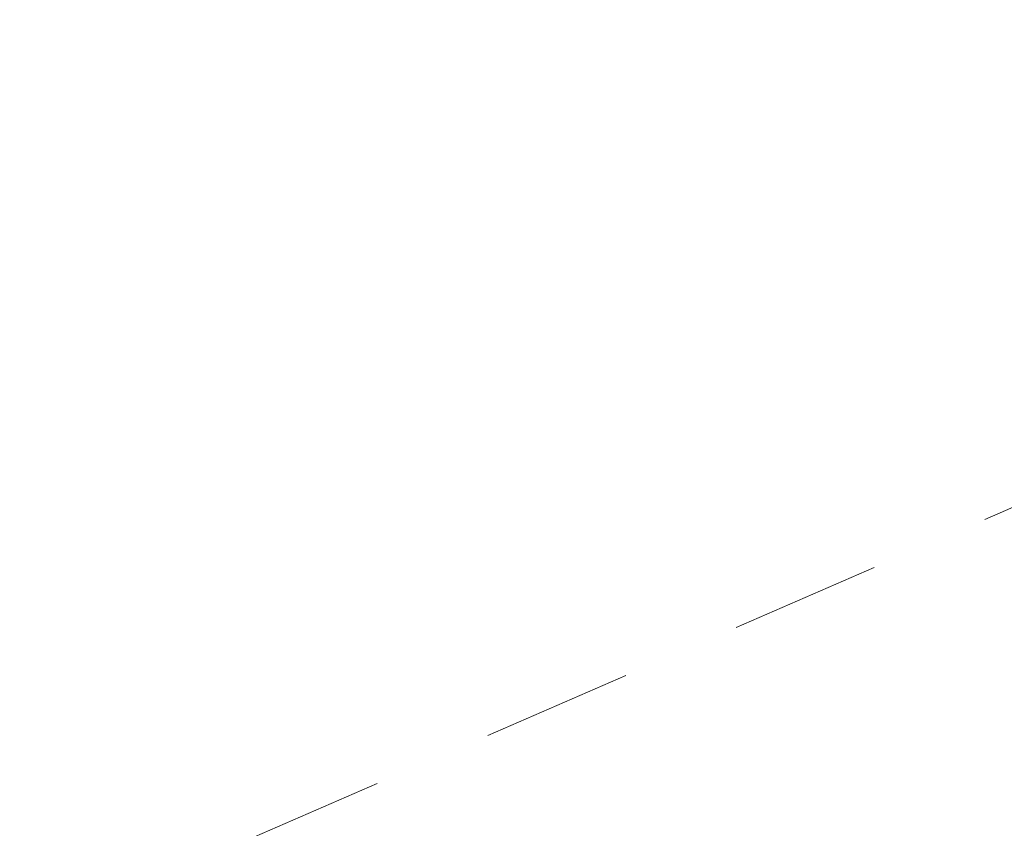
# Model space of a CAD drawing. Extents: x 1620708 to 2082925, y 607056 to 634194.
# Tile 173 of 656: x 1620930.954 to 1620931.772, y 607322.64 to 607323.312. Entities that reach past the tile are written whole.
import ezdxf

# ---------------------------------------------------------------- set-up
doc = ezdxf.new("R2010")
doc.units = 0
doc.header["$MEASUREMENT"] = 0
doc.linetypes.add('HIDDEN2', pattern=[0.1875, 0.125, -0.0625])
doc.layers.add('DT_X_Contour_Minor', color=1, linetype='HIDDEN2', lineweight=9, transparency=0.5)

msp = doc.modelspace()

# ---------------------------------------------------------------- linework, layer by layer
at = {"layer": 'DT_X_Contour_Minor', "transparency": 33554559, "elevation": 1046, "flags": 128}
msp.add_lwpolyline([(1621016.38701, 607385.54919), (1621016.16004, 607385.41211), (1621015.02192, 607384.72916), (1621013.13452, 607383.5981), (1621010.49784, 607382.01893), (1621002.46765, 607377.21033), (1620999.80694, 607375.61326), (1620997.84747, 607374.42849), (1620996.58922, 607373.65602), (1620996.0322, 607373.29586), (1620995.48179, 607372.88516), (1620995.24036, 607372.72464), (1620994.9289, 607372.55113), (1620994.5474, 607372.36461), (1620994.09587, 607372.16509), (1620988.37568, 607369.74301), (1620977.26352, 607365.03783), (1620974.51319, 607363.85082), (1620972.50294, 607362.93229), (1620971.23278, 607362.28223), (1620970.7027, 607361.90065), (1620970.27596, 607361.24108), (1620970.13453, 607360.99734), (1620970.03031, 607360.76081), (1620969.96329, 607360.5315), (1620969.93348, 607360.30939), (1620969.90358, 607359.72671), (1620969.88352, 607359.48716), (1620969.84575, 607359.20551), (1620969.79027, 607358.88177), (1620969.71709, 607358.51594), (1620969.49833, 607357.48425), (1620969.4178, 607357.13251), (1620969.34025, 607356.85106), (1620969.2657, 607356.63991), (1620969.19415, 607356.49905), (1620969.00732, 607356.21715), (1620968.67718, 607355.99049), (1620967.82689, 607355.52194), (1620966.45645, 607354.8115), (1620964.56585, 607353.85916), (1620958.83071, 607350.99708), (1620957.05631, 607349.82526), (1620956.03445, 607348.45639), (1620955.76512, 607346.89046), (1620956.24834, 607345.12746), (1620958.54032, 607340.1634), (1620959.10525, 607338.45063), (1620959.08107, 607337.03536), (1620958.46778, 607335.91759), (1620957.26537, 607335.09732), (1620953.27346, 607333.3066), (1620951.96041, 607332.71778), (1620951.01517, 607332.29435), (1620950.43775, 607332.03632), (1620950.22814, 607331.94368), (1620949.11891, 607331.51435), (1620948.59688, 607331.2707), (1620947.45481, 607330.70386), (1620945.69267, 607329.81382), (1620943.31048, 607328.60059), (1620936.13123, 607324.9344), (1620933.51933, 607323.66288), (1620931.06807, 607322.59796), (1620928.77743, 607321.73966), (1620926.64743, 607321.08796), (1620921.18161, 607319.62557), (1620919.35635, 607319.11564), (1620917.97995, 607318.68262), (1620917.0524, 607318.32652), (1620916.5737, 607318.04734), (1620915.89565, 607317.40541), (1620915.48723, 607317.32559), (1620914.77051, 607317.56755), (1620913.7455, 607318.13131), (1620912.41218, 607319.01685), (1620908.4456, 607321.80736), (1620907.10451, 607322.74375), (1620906.05616, 607323.46003), (1620905.30057, 607323.9562), (1620904.83772, 607324.23227), (1620903.99378, 607324.67497), (1620903.70911, 607324.82106), (1620903.48807, 607324.92729), (1620903.33064, 607324.99366), (1620903.23683, 607325.02017), (1620903.0715, 607325.03773), (1620902.78194, 607324.8732), (1620902.03725, 607324.36642), (1620900.83744, 607323.5174), (1620899.1825, 607322.32614), (1620894.1625, 607318.69313), (1620892.50623, 607317.49856), (1620891.30244, 607316.63962), (1620890.55111, 607316.11631), (1620890.25225, 607315.92863), (1620890.05858, 607315.87564), (1620889.96685, 607315.84694), (1620889.83692, 607315.80057), (1620889.66877, 607315.73654), (1620889.46243, 607315.65485), (1620888.86123, 607315.41345), (1620888.41351, 607315.2242), (1620887.52124, 607314.83749), (1620886.18442, 607314.25332), (1620884.40306, 607313.4717), (1620879.06003, 607311.12411), (1620877.11271, 607310.23166), (1620875.27802, 607309.31503), (1620873.55596, 607308.3742), (1620871.94654, 607307.40919), (1620867.80491, 607304.80355), (1620866.37117, 607303.92059), (1620865.17618, 607303.22593), (1620864.21993, 607302.71956), (1620863.50242, 607302.40149), (1620861.9074, 607301.80436), (1620861.34449, 607301.5928), (1620860.85202, 607301.40596), (1620860.43, 607301.24384), (1620860.07843, 607301.10644), (1620859.23482, 607300.77299), (1620858.56101, 607300.51491), (1620857.17229, 607299.99076), (1620855.06865, 607299.20053), (1620854.73213, 607299.07441)], dxfattribs=at)

doc.saveas('drawing.dxf')
